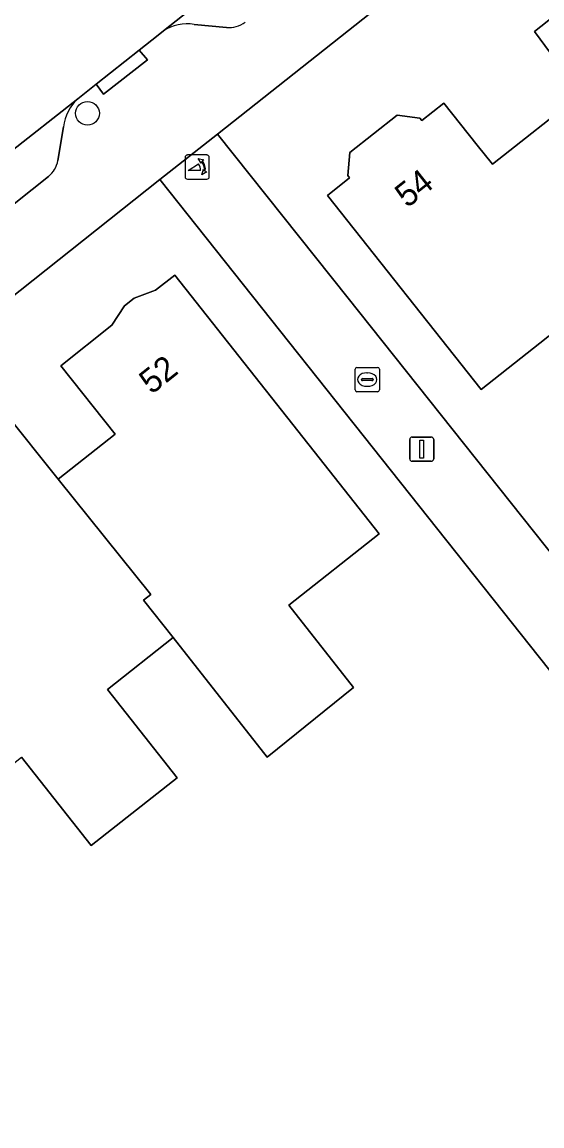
# Model space of a CAD drawing. Extents: x 159626 to 160723, y 388173 to 389416.
# Drawn here: x 160005.31 to 160026.77, y 388559.22 to 388604.77 of the extents above; entities that cross this region are included whole.
import ezdxf

# ---------------------------------------------------------------- set-up
doc = ezdxf.new("R2010")
doc.units = 0
for name, color, linetype in [('IMGEO_Boom', 7, 'Continuous'), ('IMGEO_Erf', 7, 'Continuous'), ('IMGEO_Kolk', 7, 'Continuous'), ('IMGEO_Lichtmast', 7, 'Continuous'), ('IMGEO_Muur', 7, 'Continuous'), ('IMGEO_Pand', 7, 'Continuous'), ('IMGEO_Pand_nummerreeks', 7, 'Continuous'), ('IMGEO_Parkeervlak_open', 7, 'Continuous'), ('IMGEO_Poller', 7, 'Continuous'), ('IMGEO_Rijbaan_lokaal_gesloten', 7, 'Continuous'), ('IMGEO_Voetpad_open', 7, 'Continuous')]:
    doc.layers.add(name, color=color, linetype=linetype)

msp = doc.modelspace()

# ---------------------------------------------------------------- linework, layer by layer
at = {"layer": 'IMGEO_Boom'}
msp.add_circle((160008.013, 388601.009), 0.489, dxfattribs=at)
at = {"layer": 'IMGEO_Erf'}
for points in [[(160080.808, 388653.527), (160013.38, 388600.15), (160018.766, 388593.378), (160039.84, 388566.876)], [(160027.774, 388602.597), (160026.456, 388604.38), (160027.316, 388605.062)], [(160027.79, 388592.403), (160024.263, 388589.607), (160017.913, 388597.615), (160018.83, 388598.342), (160018.75, 388598.444), (160018.845, 388599.388), (160020.788, 388600.929), (160021.729, 388600.807), (160021.809, 388600.705), (160022.725, 388601.431), (160024.099, 388599.692), (160024.721, 388598.905), (160028.426, 388601.833)], [(160042.618, 388550.4), (160046.524, 388553.531), (160010.998, 388598.278), (160000, 388589.546), (159989.706, 388581.373)], [(160004.563, 388588.721), (160006.805, 388585.904), (160009.153, 388587.772), (160006.911, 388590.589), (160009.024, 388592.271), (160009.543, 388593.067), (160009.933, 388593.379), (160010.824, 388593.704), (160011.617, 388594.335), (160017.569, 388586.79), (160020.046, 388583.65), (160016.317, 388580.708), (160018.994, 388577.314), (160015.434, 388574.44), (160011.548, 388579.369), (160008.835, 388577.228), (160011.709, 388573.587), (160008.161, 388570.786), (160005.286, 388574.429)]]:
    msp.add_lwpolyline(points, dxfattribs=at)
at = {"layer": 'IMGEO_Kolk'}
for p, q in [((160019.057, 388589.594), (160019.057, 388590.446)), ((160019.132, 388590.52), (160019.984, 388590.52)), ((160019.545, 388590.3), (160019.57, 388590.3)), ((160020.058, 388590.446), (160020.058, 388589.594)), ((160019.316, 388590.014), (160019.316, 388590.026)), ((160019.754, 388589.977), (160019.356, 388589.977)), ((160019.359, 388590.063), (160019.757, 388590.063)), ((160019.8, 388590.026), (160019.8, 388590.014)), ((160019.984, 388589.52), (160019.132, 388589.52)), ((160019.568, 388589.74), (160019.543, 388589.74))]:
    msp.add_line(p, q, dxfattribs=at)
for points in [[(160019.057, 388589.594), (160019.057, 388590.446)], [(160019.132, 388590.52), (160019.984, 388590.52)], [(160020.058, 388590.446), (160020.058, 388589.594)], [(160019.984, 388589.52), (160019.132, 388589.52)]]:
    msp.add_lwpolyline(points, dxfattribs=at)
for centre, radius, start, end in [((160019.134, 388590.444), 0.0765, 91.552, 178.448), ((160019.134, 388590.444), 0.0765, 91.552, 178.448), ((160019.982, 388590.444), 0.0765, 1.552, 88.448), ((160019.982, 388590.444), 0.0765, 1.552, 88.448), ((160019.356, 388590.023), 0.0403, 85.8775, 175.7526), ((160019.353, 388590.013), 0.0366, 178.938, 274.7102), ((160019.757, 388590.02), 0.043, 264.8664, 352.4533), ((160019.761, 388590.025), 0.0386, 1.7309, 96.639), ((160019.134, 388589.596), 0.0765, 181.552, 268.448), ((160019.134, 388589.596), 0.0765, 181.552, 268.448), ((160019.982, 388589.596), 0.0765, 271.552, 358.448), ((160019.982, 388589.596), 0.0765, 271.552, 358.448)]:
    msp.add_arc(centre, radius, start, end, dxfattribs=at)
for centre, major_axis, ratio, start_param, end_param in [((160019.544, 388590.02), (-0.387, 0.002), 0.722429, 4.712389, 7.853982), ((160019.569, 388590.02), (-0.39, 0.002), 0.717154, 1.570796, 4.712389)]:
    msp.add_ellipse(centre, major_axis=major_axis, ratio=ratio, start_param=start_param, end_param=end_param, dxfattribs=at)
at = {"layer": 'IMGEO_Lichtmast'}
for p, q in [((160021.31, 388586.746), (160021.31, 388587.546)), ((160021.31, 388587.546), (160021.31, 388586.746)), ((160021.41, 388587.646), (160022.2, 388587.646)), ((160022.2, 388587.646), (160021.41, 388587.646)), ((160022.3, 388587.546), (160022.3, 388586.746)), ((160022.3, 388586.746), (160022.3, 388587.546)), ((160022.2, 388586.646), (160021.41, 388586.646)), ((160021.41, 388586.646), (160022.2, 388586.646))]:
    msp.add_line(p, q, dxfattribs=at)
msp.add_lwpolyline([(160021.73, 388587.521), (160021.88, 388587.521), (160021.88, 388586.771), (160021.73, 388586.771), (160021.73, 388587.521)], dxfattribs=at)
for centre, start, end in [((160021.41, 388587.546), 90, 180), ((160021.41, 388587.546), 90, 180), ((160022.2, 388587.546), 0, 90), ((160022.2, 388587.546), 360, 90), ((160021.41, 388586.746), 180, 270), ((160021.41, 388586.746), 180, 270), ((160022.2, 388586.746), 270, 0), ((160022.2, 388586.746), 270, 0)]:
    msp.add_arc(centre, 0.1, start, end, dxfattribs=at)
at = {"layer": 'IMGEO_Muur'}
msp.add_lwpolyline([(160018.766, 388593.378), (160039.84, 388566.876)], dxfattribs=at)
at = {"layer": 'IMGEO_Pand'}
for points in [[(160040.827, 388602.775), (160036.408, 388608.143), (160033.216, 388605.62), (160032.577, 388606.427), (160031.211, 388608.151), (160030.295, 388607.425), (160030.215, 388607.527), (160029.274, 388607.649), (160027.331, 388606.108), (160027.236, 388605.164), (160027.316, 388605.062), (160026.456, 388604.38), (160027.774, 388602.597), (160028.426, 388601.833), (160032.954, 388596.528), (160036.245, 388599.139), (160038.048, 388596.868), (160039.884, 388596.665), (160043.497, 388599.531)], [(160032.954, 388596.528), (160028.426, 388601.833), (160024.721, 388598.905), (160024.099, 388599.692), (160022.725, 388601.431), (160021.809, 388600.705), (160021.729, 388600.807), (160020.788, 388600.929), (160018.845, 388599.388), (160018.75, 388598.444), (160018.83, 388598.342), (160017.913, 388597.615), (160024.263, 388589.607), (160027.79, 388592.403), (160029.58, 388590.147), (160031.423, 388589.952), (160035.341, 388593.06), (160035.539, 388593.217)], [(160017.569, 388586.79), (160011.617, 388594.335), (160010.824, 388593.704), (160009.933, 388593.379), (160009.543, 388593.067), (160009.024, 388592.271), (160006.911, 388590.589), (160009.153, 388587.772), (160006.805, 388585.904), (160010.621, 388581.149), (160010.326, 388580.919), (160011.548, 388579.369), (160015.434, 388574.44), (160018.994, 388577.314), (160016.317, 388580.708), (160020.046, 388583.65)], [(160011.548, 388579.369), (160010.326, 388580.919), (160010.621, 388581.149), (160006.805, 388585.904), (160004.563, 388588.721), (160003.781, 388588.099), (160002.89, 388587.774), (160002.5, 388587.462), (160001.981, 388586.666), (160000, 388585.089), (159999.868, 388584.984), (160000, 388584.815), (160002.088, 388582.15), (160000, 388580.515), (159999.741, 388580.312), (160000, 388579.988), (160003.534, 388575.563), (160003.266, 388575.35), (160004.488, 388573.8), (160005.286, 388574.429), (160008.161, 388570.786), (160011.709, 388573.587), (160008.835, 388577.228)]]:
    msp.add_lwpolyline(points, close=True, dxfattribs=at)
at = {"layer": 'IMGEO_Parkeervlak_open'}
for points in [[(160018.784, 388608.154), (160017.664, 388609.569), (160011.144, 388604.408)], [(160012.422, 388604.677), (160013.753, 388604.549)], [(160007.617, 388601.611), (160001.795, 388597.044), (160002.881, 388595.602), (160006.402, 388598.403)], [(160006.791, 388599.061), (160007.026, 388600.455)]]:
    msp.add_lwpolyline(points, dxfattribs=at)
for centre, radius, start, end in [((160012.115, 388602.964), 1.74, 79.8433, 123.9295), ((160013.853, 388605.611), 1.066, 264.6233, 308.3188), ((160008.792, 388600.281), 1.775, 131.4657, 174.3779), ((160005.734, 388599.242), 1.073, 308.5351, 350.283)]:
    msp.add_arc(centre, radius, start, end, dxfattribs=at)
at = {"layer": 'IMGEO_Poller'}
for p, q in [((160012.04, 388599.193), (160012.04, 388598.386)), ((160012.04, 388599.193), (160012.04, 388598.386)), ((160012.942, 388599.288), (160012.134, 388599.288)), ((160012.942, 388599.288), (160012.134, 388599.288)), ((160013.036, 388598.386), (160013.036, 388599.193)), ((160013.036, 388598.386), (160013.036, 388599.193)), ((160012.134, 388598.291), (160012.942, 388598.291)), ((160012.134, 388598.291), (160012.942, 388598.291))]:
    msp.add_line(p, q, dxfattribs=at)
for points in [[(160012.675, 388598.644), (160012.162, 388598.644), (160012.592, 388598.919)], [(160012.719, 388599.017), (160012.707, 388598.944), (160012.582, 388599.149)], [(160012.582, 388599.149), (160012.813, 388599.083), (160012.742, 388599.051)], [(160012.735, 388598.472), (160012.801, 388598.703), (160012.831, 388598.635)], [(160012.867, 388598.608), (160012.939, 388598.597), (160012.735, 388598.472)]]:
    msp.add_lwpolyline(points, dxfattribs=at)
for centre, radius, start, end in [((160012.134, 388599.193), 0.0946, 90, 180), ((160012.134, 388599.193), 0.0946, 90, 180), ((160012.347, 388598.694), 0.332, 351.3247, 42.4854), ((160012.361, 388598.704), 0.476, 351.7527, 41.1691), ((160012.361, 388598.704), 0.516, 349.3569, 42.2912), ((160012.942, 388599.193), 0.0946, 0, 90), ((160012.942, 388599.193), 0.0946, 0, 90), ((160012.134, 388598.386), 0.0946, 180, 270), ((160012.134, 388598.386), 0.0946, 180, 270), ((160012.942, 388598.386), 0.0946, 270, 0), ((160012.942, 388598.386), 0.0946, 270, 0)]:
    msp.add_arc(centre, radius, start, end, dxfattribs=at)
at = {"layer": 'IMGEO_Rijbaan_lokaal_gesloten'}
msp.add_lwpolyline([(159986.422, 388584.765), (159987.977, 388586.009), (159991.901, 388589.149), (159992.018, 388589.243), (159994.914, 388591.562), (159998.787, 388594.665), (160000, 388595.636), (160001.795, 388597.044), (160007.617, 388601.611), (160008.378, 388602.213), (160010.142, 388603.613), (160010.931, 388604.24), (160011.144, 388604.408), (160017.664, 388609.569), (160020.619, 388611.908), (160025.716, 388615.943), (160028.691, 388618.298)], dxfattribs=at)
at = {"layer": 'IMGEO_Voetpad_open'}
for points in [[(159989.706, 388581.373), (160000, 388589.546), (160010.998, 388598.278), (160013.38, 388600.15), (160080.808, 388653.527), (160084.118, 388656.51)], [(160011.144, 388604.408), (160010.931, 388604.24), (160010.142, 388603.613), (160010.485, 388603.21), (160008.677, 388601.804), (160008.378, 388602.213), (160007.617, 388601.611)], [(160013.753, 388604.549), (160012.422, 388604.677)], [(160007.026, 388600.455), (160006.791, 388599.061)], [(160006.402, 388598.403), (160002.881, 388595.602), (160003.21, 388595.165), (160000.255, 388592.839), (160000, 388593.152), (159999.922, 388593.248), (159995.994, 388590.113), (159996.31, 388589.689), (159993.35, 388587.355), (159993.022, 388587.749), (159989.11, 388584.619), (159989.44, 388584.214)]]:
    msp.add_lwpolyline(points, dxfattribs=at)
for points in [[(160008.378, 388602.213), (160008.677, 388601.804), (160010.485, 388603.21), (160010.142, 388603.613)], [(160018.766, 388593.378), (160013.38, 388600.15), (160010.998, 388598.278), (160046.524, 388553.531), (160048.914, 388555.466), (160044.656, 388560.791), (160039.84, 388566.876)]]:
    msp.add_lwpolyline(points, close=True, dxfattribs=at)
for centre, radius, start, end in [((160012.115, 388602.964), 1.74, 79.8433, 123.9295), ((160013.853, 388605.611), 1.066, 264.6233, 308.3188), ((160008.792, 388600.281), 1.775, 131.4657, 174.3779), ((160005.734, 388599.242), 1.073, 308.5351, 350.283)]:
    msp.add_arc(centre, radius, start, end, dxfattribs=at)

# ---------------------------------------------------------------- texts
at = {"layer": 'IMGEO_Pand_nummerreeks'}
for s, rotation, p in [('54', 38.4168, (160021.208, 388597.075)), ('52', 38.52, (160010.657, 388589.38))]:
    msp.add_text(s, height=1, rotation=rotation, dxfattribs=at).set_placement(p)

doc.saveas('drawing.dxf')
